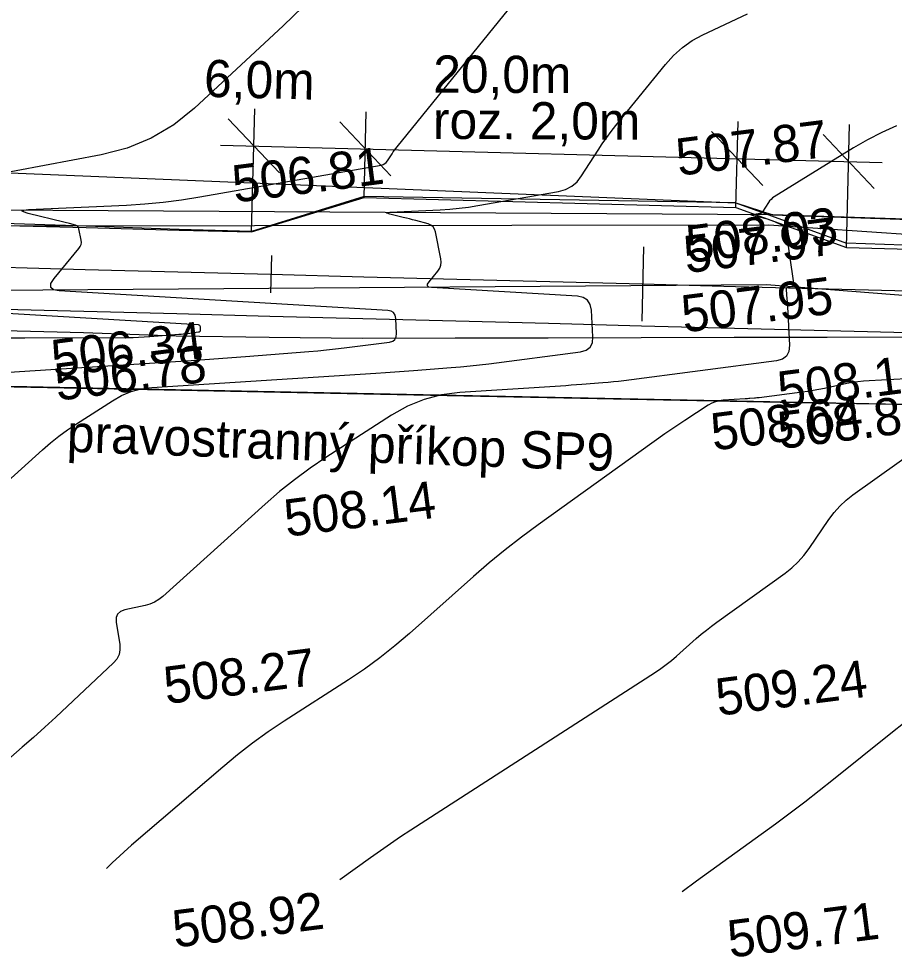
# Model space of a CAD drawing. Extents: x -636600 to -628587, y -1090963 to -1085869.
# Drawn here: x -629428.5 to -629381.4, y -1088274.5 to -1088224 of the extents above; entities that cross this region are included whole.
import ezdxf

# ---------------------------------------------------------------- set-up
doc = ezdxf.new("R2010")
doc.units = 0
for name, color, linetype in [('01_PARCELY_NÁVRH_PC', 7, 'Continuous'), ('40', 7, 'Continuous'), ('42', 7, 'Continuous'), ('Ex_Major Contours', 7, 'Continuous'), ('Ex_Minor Contours', 7, 'Continuous'), ('HEKTOMETRY100', 7, 'Continuous'), ('HEKTOMETRY20', 7, 'Continuous'), ('koty_vše', 7, 'Continuous'), ('popis', 7, 'Continuous'), ('situace_osa', 7, 'Continuous'), ('situace_těleso', 7, 'Continuous'), ('situace_vozovka', 7, 'Continuous')]:
    doc.layers.add(name, color=color, linetype=linetype)

msp = doc.modelspace()

# ---------------------------------------------------------------- linework, layer by layer
at = {"layer": '01_PARCELY_NÁVRH_PC'}
for points in [[(-629602.68, -1088235.29), (-629546.015, -1088230.686), (-629491.786, -1088232.231), (-629464.976, -1088230.835), (-629389.925, -1088233.939), (-629387.941, -1088234.584), (-629219.304, -1088240.336)], [(-629178.5, -1088248.878), (-629442.3, -1088243.561), (-629466.499, -1088244.803), (-629551.58, -1088240.262), (-629601.727, -1088242.629)]]:
    msp.add_lwpolyline(points, dxfattribs=at)
at = {"layer": '40'}
for p, q in [((-629388.151, -1088235.146), (-629442.143, -1088235.203)), ((-629351.8, -1088237.616), (-629388.151, -1088235.146)), ((-629442.223, -1088238.742), (-629388.275, -1088238.338)), ((-629388.275, -1088238.338), (-629352.026, -1088241.194))]:
    msp.add_line(p, q, dxfattribs=at)
at = {"layer": '42'}
for p, q in [((-629387.941, -1088234.584), (-629458.329, -1088234.156)), ((-629351.591, -1088235.795), (-629387.941, -1088234.584)), ((-629442.3, -1088243.561), (-629386.644, -1088244.682)), ((-629386.644, -1088244.682), (-629344.176, -1088245.409))]:
    msp.add_line(p, q, dxfattribs=at)
at = {"layer": 'Ex_Major Contours'}
msp.add_lwpolyline([(-629429.474, -1088249.276), (-629427.216, -1088247.238), (-629426.781, -1088246.861), (-629426.332, -1088246.502), (-629425.87, -1088246.161), (-629425.393, -1088245.839), (-629423.458, -1088244.586), (-629422.963, -1088244.308), (-629422.445, -1088244.098), (-629421.904, -1088243.957), (-629421.34, -1088243.885), (-629409.285, -1088243.106), (-629408.779, -1088243.073), (-629408.273, -1088243.037), (-629407.767, -1088243.001), (-629407.261, -1088242.962), (-629405.237, -1088242.805), (-629404.732, -1088242.763), (-629404.227, -1088242.714), (-629403.723, -1088242.658), (-629403.219, -1088242.596), (-629398.287, -1088241.958), (-629397.979, -1088241.873), (-629397.765, -1088241.71), (-629397.644, -1088241.47), (-629397.617, -1088241.152), (-629397.695, -1088239.723), (-629397.756, -1088239.408), (-629397.903, -1088239.176), (-629398.133, -1088239.029), (-629398.448, -1088238.966), (-629406.294, -1088238.498), (-629406.442, -1088238.47), (-629406.514, -1088238.409), (-629406.51, -1088238.315), (-629406.429, -1088238.187), (-629405.953, -1088237.611), (-629405.853, -1088237.462), (-629405.793, -1088237.303), (-629405.771, -1088237.135), (-629405.788, -1088236.956), (-629406.08, -1088235.504), (-629406.131, -1088235.35), (-629406.215, -1088235.227), (-629406.332, -1088235.136), (-629406.482, -1088235.075), (-629407.149, -1088234.897), (-629407.316, -1088234.853), (-629407.484, -1088234.809), (-629407.651, -1088234.766), (-629407.818, -1088234.724), (-629408.545, -1088234.544), (-629408.677, -1088234.505), (-629408.719, -1088234.474), (-629408.672, -1088234.453), (-629408.535, -1088234.44), (-629405.829, -1088234.314), (-629405.318, -1088234.282), (-629404.809, -1088234.234), (-629404.302, -1088234.169), (-629403.797, -1088234.089), (-629399.474, -1088233.329), (-629399.092, -1088233.224), (-629398.756, -1088233.049), (-629398.466, -1088232.806), (-629398.222, -1088232.494), (-629397.337, -1088231.107), (-629397.111, -1088230.764), (-629396.875, -1088230.427), (-629396.631, -1088230.098), (-629396.377, -1088229.775), (-629393.721, -1088226.491), (-629393.283, -1088226.007), (-629392.8, -1088225.58), (-629392.271, -1088225.211), (-629391.697, -1088224.9), (-629389.31, -1088223.772)], dxfattribs=at)
at = {"layer": 'Ex_Minor Contours'}
for points in [[(-629437.975, -1088243.628), (-629419.215, -1088242.415), (-629418.487, -1088242.367), (-629417.759, -1088242.316), (-629417.031, -1088242.263), (-629416.303, -1088242.208), (-629412.887, -1088241.943), (-629412.412, -1088241.903), (-629411.938, -1088241.857), (-629411.464, -1088241.805), (-629410.991, -1088241.747), (-629408.558, -1088241.432), (-629408.383, -1088241.383), (-629408.261, -1088241.291), (-629408.192, -1088241.154), (-629408.176, -1088240.973), (-629408.221, -1088240.16), (-629408.256, -1088239.981), (-629408.339, -1088239.849), (-629408.47, -1088239.765), (-629408.649, -1088239.729), (-629426.314, -1088238.676), (-629426.627, -1088238.617), (-629426.779, -1088238.488), (-629426.77, -1088238.289), (-629426.599, -1088238.02), (-629425.256, -1088236.394), (-629425.187, -1088236.291), (-629425.145, -1088236.182), (-629425.13, -1088236.066), (-629425.142, -1088235.943), (-629425.263, -1088235.344), (-629425.286, -1088235.272), (-629425.326, -1088235.214), (-629425.381, -1088235.171), (-629425.451, -1088235.143), (-629425.763, -1088235.06), (-629425.841, -1088235.039), (-629425.92, -1088235.019), (-629425.998, -1088234.999), (-629426.076, -1088234.979), (-629427.983, -1088234.507), (-629428.24, -1088234.43), (-629428.322, -1088234.371), (-629428.23, -1088234.329), (-629427.963, -1088234.303), (-629422.705, -1088234.058), (-629421.712, -1088233.996), (-629420.723, -1088233.903), (-629419.737, -1088233.778), (-629418.755, -1088233.621), (-629409.004, -1088231.907), (-629408.899, -1088231.878), (-629408.806, -1088231.83), (-629408.727, -1088231.763), (-629408.659, -1088231.677), (-629408.416, -1088231.296), (-629408.353, -1088231.201), (-629408.288, -1088231.108), (-629408.221, -1088231.018), (-629408.151, -1088230.929), (-629400.774, -1088221.807)], [(-629413.21, -1088223.403), (-629414.268, -1088224.42), (-629419.039, -1088228.841), (-629420.157, -1088229.744), (-629421.366, -1088230.466), (-629422.666, -1088231.006), (-629424.058, -1088231.364), (-629431.697, -1088232.789)], [(-629381.293, -1088229.797), (-629382.085, -1088230.15), (-629382.857, -1088230.545), (-629383.608, -1088230.982), (-629387.861, -1088233.614), (-629387.954, -1088233.679), (-629388.038, -1088233.753), (-629388.113, -1088233.835), (-629388.179, -1088233.927), (-629388.5, -1088234.431), (-629388.526, -1088234.464), (-629388.558, -1088234.491), (-629388.594, -1088234.509), (-629388.635, -1088234.521), (-629388.838, -1088234.556), (-629388.867, -1088234.561), (-629388.896, -1088234.565), (-629388.924, -1088234.567), (-629388.953, -1088234.569), (-629389.106, -1088234.576), (-629389.114, -1088234.577), (-629389.117, -1088234.578), (-629389.114, -1088234.58), (-629389.107, -1088234.582), (-629389.067, -1088234.592), (-629389.047, -1088234.597), (-629389.027, -1088234.602), (-629388.25, -1088234.81), (-629388.149, -1088234.84), (-629388.048, -1088234.873), (-629387.95, -1088234.91), (-629387.852, -1088234.95), (-629387.465, -1088235.12), (-629387.378, -1088235.171), (-629387.312, -1088235.237), (-629387.267, -1088235.318), (-629387.242, -1088235.415), (-629386.833, -1088238.27), (-629386.832, -1088238.289), (-629386.834, -1088238.308), (-629386.839, -1088238.326), (-629386.847, -1088238.343), (-629386.884, -1088238.412), (-629386.894, -1088238.427), (-629386.907, -1088238.44), (-629386.922, -1088238.449), (-629386.94, -1088238.455), (-629387.153, -1088238.506), (-629387.189, -1088238.521), (-629387.214, -1088238.543), (-629387.227, -1088238.573), (-629387.229, -1088238.612), (-629387.184, -1088239.13), (-629387.175, -1088239.23), (-629387.168, -1088239.331), (-629387.161, -1088239.431), (-629387.155, -1088239.532), (-629387.042, -1088241.597), (-629387.071, -1088241.934), (-629387.199, -1088242.188), (-629387.425, -1088242.36), (-629387.751, -1088242.45), (-629395.949, -1088243.511), (-629396.232, -1088243.546), (-629396.515, -1088243.577), (-629396.799, -1088243.604), (-629397.082, -1088243.628), (-629398.218, -1088243.716), (-629398.502, -1088243.738), (-629398.787, -1088243.758), (-629399.071, -1088243.778), (-629399.355, -1088243.797), (-629404.773, -1088244.147), (-629405.751, -1088244.272), (-629406.689, -1088244.516), (-629407.588, -1088244.88), (-629408.447, -1088245.363), (-629411.975, -1088247.647), (-629412.83, -1088248.225), (-629413.66, -1088248.836), (-629414.465, -1088249.479), (-629415.245, -1088250.155), (-629420.743, -1088255.118), (-629420.958, -1088255.288), (-629421.19, -1088255.427), (-629421.438, -1088255.534), (-629421.702, -1088255.608), (-629422.793, -1088255.841), (-629423.026, -1088255.927), (-629423.18, -1088256.067), (-629423.256, -1088256.261), (-629423.252, -1088256.509), (-629423.064, -1088257.711), (-629423.051, -1088257.992), (-629423.104, -1088258.25), (-629423.221, -1088258.486), (-629423.404, -1088258.7), (-629426.51, -1088261.609), (-629427.102, -1088262.158), (-629427.701, -1088262.7), (-629428.305, -1088263.236), (-629428.915, -1088263.766)], [(-629430.347, -1088239.807), (-629418.851, -1088240.493), (-629418.807, -1088240.502), (-629418.776, -1088240.522), (-629418.756, -1088240.554), (-629418.747, -1088240.597), (-629418.736, -1088240.794), (-629418.74, -1088240.838), (-629418.757, -1088240.871), (-629418.786, -1088240.894), (-629418.829, -1088240.906), (-629419.419, -1088240.982), (-629419.533, -1088240.996), (-629419.648, -1088241.009), (-629419.763, -1088241.02), (-629419.878, -1088241.029), (-629421.449, -1088241.151), (-629421.749, -1088241.172), (-629422.049, -1088241.187), (-629422.35, -1088241.196), (-629422.651, -1088241.2), (-629428.177, -1088241.214), (-629429.198, -1088241.22)], [(-629375.47, -1088243.127), (-629382.753, -1088243.512), (-629383.058, -1088243.534), (-629383.361, -1088243.567), (-629383.663, -1088243.613), (-629383.963, -1088243.67), (-629385.162, -1088243.922), (-629385.462, -1088243.982), (-629385.763, -1088244.036), (-629386.065, -1088244.084), (-629386.368, -1088244.126), (-629388.68, -1088244.425), (-629388.742, -1088244.433), (-629388.803, -1088244.44), (-629388.865, -1088244.446), (-629388.928, -1088244.451), (-629389.176, -1088244.47), (-629389.238, -1088244.475), (-629389.3, -1088244.48), (-629389.362, -1088244.484), (-629389.425, -1088244.488), (-629390.61, -1088244.565), (-629390.824, -1088244.592), (-629391.029, -1088244.645), (-629391.226, -1088244.725), (-629391.414, -1088244.831), (-629392.676, -1088245.648), (-629392.946, -1088245.825), (-629393.214, -1088246.006), (-629393.48, -1088246.189), (-629393.744, -1088246.376), (-629400.559, -1088251.261), (-629401.455, -1088251.922), (-629402.332, -1088252.605), (-629403.192, -1088253.311), (-629404.033, -1088254.04), (-629407.482, -1088257.11), (-629408.265, -1088257.78), (-629409.072, -1088258.418), (-629409.902, -1088259.025), (-629410.757, -1088259.6), (-629414.225, -1088261.836), (-629415.082, -1088262.409), (-629415.917, -1088263.01), (-629416.731, -1088263.64), (-629417.524, -1088264.298), (-629422.426, -1088268.506), (-629423.476, -1088269.457), (-629423.774, -1088269.757)], [(-629411.223, -1088270.351), (-629409.586, -1088269.165), (-629409.048, -1088268.781), (-629408.505, -1088268.404), (-629407.957, -1088268.034), (-629407.403, -1088267.672), (-629394.253, -1088259.193), (-629393.958, -1088258.994), (-629393.672, -1088258.785), (-629393.393, -1088258.565), (-629393.123, -1088258.334), (-629392.059, -1088257.387), (-629391.79, -1088257.154), (-629391.516, -1088256.928), (-629391.235, -1088256.71), (-629390.949, -1088256.498), (-629387.281, -1088253.869), (-629386.913, -1088253.581), (-629386.575, -1088253.263), (-629386.266, -1088252.916), (-629385.987, -1088252.541), (-629384.93, -1088250.981), (-629384.65, -1088250.605), (-629384.341, -1088250.259), (-629384.002, -1088249.942), (-629383.634, -1088249.654), (-629378.655, -1088246.1)], [(-629380.82, -1088261.875), (-629381.594, -1088262.488), (-629384.669, -1088264.967), (-629385.441, -1088265.582), (-629386.221, -1088266.187), (-629387.009, -1088266.782), (-629387.805, -1088267.366), (-629392.049, -1088270.441), (-629392.82, -1088271.019)]]:
    msp.add_lwpolyline(points, dxfattribs=at)
at = {"layer": 'HEKTOMETRY100'}
msp.add_lwpolyline([(-629394.889, -1088236.305), (-629394.993, -1088240.303)], dxfattribs=at)
at = {"layer": 'HEKTOMETRY20'}
msp.add_lwpolyline([(-629414.908, -1088236.783), (-629414.96, -1088238.782)], dxfattribs=at)
at = {"layer": 'popis'}
for points in [[(-629415.975, -1088235.505), (-629415.801, -1088228.879)], [(-629409.925, -1088233.662), (-629409.803, -1088229.036)], [(-629414.477, -1088232.329), (-629417.23, -1088229.427)], [(-629408.479, -1088232.486), (-629411.233, -1088229.584)], [(-629389.931, -1088234.183), (-629389.81, -1088229.559)], [(-629383.986, -1088236.339), (-629383.812, -1088229.717)], [(-629388.486, -1088233.01), (-629391.239, -1088230.108)], [(-629382.488, -1088233.167), (-629385.241, -1088230.265)], [(-629417.647, -1088230.831), (-629382.057, -1088231.763)]]:
    msp.add_lwpolyline(points, dxfattribs=at)
at = {"layer": 'situace_osa'}
msp.add_lwpolyline([(-629429.929, -1088237.392), (-629424.931, -1088237.522), (-629419.932, -1088237.653), (-629414.934, -1088237.783), (-629409.936, -1088237.913), (-629404.937, -1088238.043), (-629399.939, -1088238.174), (-629394.941, -1088238.304), (-629389.942, -1088238.434), (-629384.944, -1088238.564), (-629379.946, -1088238.695)], dxfattribs=at)
at = {"layer": 'situace_těleso'}
for p, q in [((-629409.923, -1088233.599), (-629415.974, -1088235.485)), ((-629389.925, -1088233.939), (-629409.923, -1088233.599)), ((-629389.925, -1088233.939), (-629383.98, -1088236.109))]:
    msp.add_line(p, q, dxfattribs=at)
for points in [[(-629415.974, -1088235.485), (-629419.873, -1088235.375), (-629424.87, -1088235.203), (-629429.868, -1088235.039), (-629434.866, -1088234.921), (-629439.866, -1088234.856), (-629444.864, -1088234.691), (-629449.859, -1088234.447), (-629454.85, -1088234.023), (-629457.961, -1088232.212), (-629458.022, -1088232.203), (-629459.834, -1088233.397), (-629461.903, -1088233.587), (-629464.845, -1088233.735), (-629469.846, -1088233.717), (-629474.843, -1088233.541), (-629479.837, -1088233.257), (-629484.831, -1088232.94)], [(-629314.901, -1088237.828), (-629319.899, -1088237.681), (-629324.897, -1088237.537), (-629329.895, -1088237.414), (-629334.895, -1088237.311), (-629339.894, -1088237.229), (-629344.894, -1088237.168), (-629349.895, -1088237.128), (-629354.894, -1088237.042), (-629359.893, -1088236.938), (-629364.89, -1088236.748), (-629369.887, -1088236.581), (-629374.885, -1088236.414), (-629379.882, -1088236.246), (-629383.98, -1088236.109)], [(-629430.017, -1088240.786), (-629425.019, -1088240.918), (-629420.022, -1088241.099), (-629415.022, -1088241.175), (-629410.022, -1088241.216), (-629405.02, -1088241.206), (-629400.018, -1088241.196), (-629395.016, -1088241.186), (-629390.014, -1088241.176), (-629385.012, -1088241.165), (-629380.01, -1088241.143)]]:
    msp.add_lwpolyline(points, dxfattribs=at)
at = {"layer": 'situace_vozovka'}
for p, q in [((-629415.975, -1088235.505), (-629409.925, -1088233.662)), ((-629389.931, -1088234.183), (-629383.986, -1088236.339))]:
    msp.add_line(p, q, dxfattribs=at)
for points in [[(-629484.851, -1088233.703), (-629479.853, -1088233.835), (-629474.854, -1088233.966), (-629469.856, -1088234.098), (-629464.858, -1088234.229), (-629461.922, -1088234.306), (-629459.859, -1088234.361), (-629458.08, -1088234.407), (-629458.018, -1088234.409), (-629454.862, -1088234.491), (-629449.863, -1088234.622), (-629444.865, -1088234.752), (-629439.867, -1088234.882), (-629434.869, -1088235.012), (-629429.87, -1088235.143), (-629424.872, -1088235.273), (-629419.874, -1088235.403), (-629415.975, -1088235.505)], [(-629409.925, -1088233.662), (-629389.931, -1088234.183)], [(-629383.986, -1088236.339), (-629379.887, -1088236.445), (-629374.889, -1088236.576), (-629369.891, -1088236.706), (-629364.892, -1088236.836), (-629359.894, -1088236.967), (-629354.896, -1088237.097), (-629349.897, -1088237.227), (-629344.899, -1088237.357), (-629339.901, -1088237.488), (-629334.903, -1088237.618), (-629329.904, -1088237.748), (-629324.906, -1088237.878), (-629319.908, -1088238.009), (-629314.909, -1088238.139)], [(-629429.988, -1088239.641), (-629424.989, -1088239.771), (-629419.991, -1088239.902), (-629414.993, -1088240.032), (-629409.994, -1088240.162), (-629404.996, -1088240.293), (-629399.998, -1088240.423), (-629394.999, -1088240.553), (-629390.001, -1088240.683), (-629385.003, -1088240.814), (-629380.004, -1088240.944)]]:
    msp.add_lwpolyline(points, dxfattribs=at)

# ---------------------------------------------------------------- texts
at = {"layer": 'koty_vše'}
for s, p in [('507.87', (-629393.01, -1088232.493)), ('506.81', (-629416.88, -1088233.935)), ('508.03', (-629392.465, -1088237.182)), ('507.97', (-629392.597, -1088237.733)), ('507.95', (-629392.722, -1088240.925)), ('506.34', (-629426.609, -1088243.331)), ('506.78', (-629426.426, -1088244.598)), ('508.16', (-629387.547, -1088245.029)), ('508.64', (-629391.137, -1088247.275)), ('508.85', (-629387.543, -1088247.197)), ('508.14', (-629414.091, -1088251.916)), ('508.27', (-629420.565, -1088260.914)), ('509.24', (-629390.88, -1088261.548)), ('508.92', (-629420.1, -1088274.021)), ('509.71', (-629390.241, -1088274.563))]:
    msp.add_text(s, height=2, rotation=7.3173, dxfattribs=at).set_placement(p)
at = {"layer": 'popis'}
for s, rotation, p in [('20,0m', 359.7524, (-629406.209, -1088228.008)), ('6,0m', 358.4993, (-629418.55, -1088228.233)), ('roz. 2,0m', 359.7524, (-629406.219, -1088230.497)), ('pravostranný příkop SP9', 357.9718, (-629425.932, -1088247.333))]:
    msp.add_text(s, height=2, rotation=rotation, dxfattribs=at).set_placement(p)

doc.saveas('drawing.dxf')
